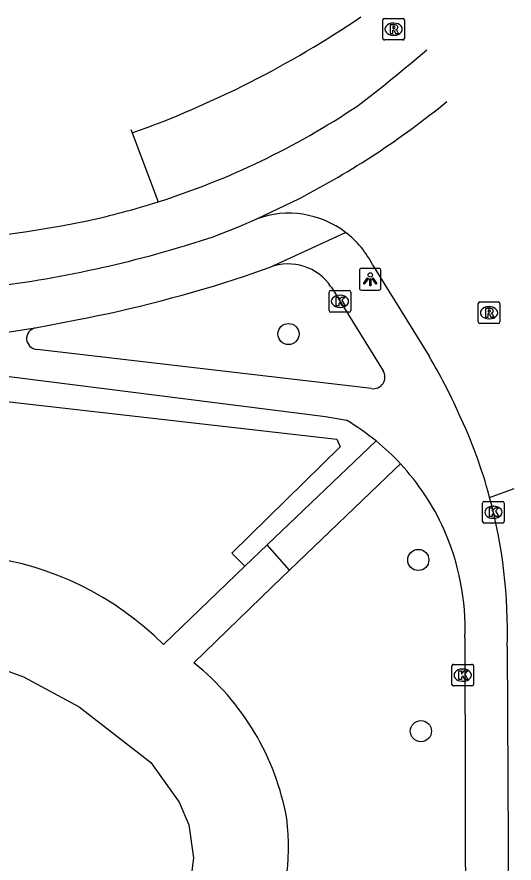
# Model space of a CAD drawing. Extents: x 159265 to 160143, y 383413 to 384319.
# Drawn here: x 160119.85 to 160142.81, y 383794.08 to 383833.19 of the extents above; entities that cross this region are included whole.
import ezdxf

# ---------------------------------------------------------------- set-up
doc = ezdxf.new("R2010")
doc.units = 0
for name, color, linetype in [('IMGEO_Berm_open', 7, 'Continuous'), ('IMGEO_Boom', 7, 'Continuous'), ('IMGEO_Fietspad_gesloten', 7, 'Continuous'), ('IMGEO_Haag', 7, 'Continuous'), ('IMGEO_Kolk', 7, 'Continuous'), ('IMGEO_Lichtpunt', 7, 'Continuous'), ('IMGEO_Rijbaan_lokaal_open', 7, 'Continuous'), ('IMGEO_Rioolput', 7, 'Continuous'), ('IMGEO_Voetpad_halfverhard', 7, 'Continuous'), ('IMGEO_Voetpad_open', 7, 'Continuous')]:
    doc.layers.add(name, color=color, linetype=linetype)

msp = doc.modelspace()

# ---------------------------------------------------------------- linework, layer by layer
at = {"layer": 'IMGEO_Berm_open'}
for points in [[(160125.113, 383827.986), (160125.173, 383827.828)], [(160125.173, 383827.828), (160126.38, 383824.647)]]:
    msp.add_lwpolyline(points, dxfattribs=at)
msp.add_arc((160109.333, 383872.092), 47.013, 289.6897, 304.1648, dxfattribs=at)
at = {"layer": 'IMGEO_Boom'}
for centre in [(160132.394, 383818.535), (160138.389, 383808.095), (160138.51, 383800.182)]:
    msp.add_circle(centre, 0.489, dxfattribs=at)
at = {"layer": 'IMGEO_Fietspad_gesloten'}
msp.add_lwpolyline([(160127.586, 383822.608), (160128.869, 383823.018), (160130.079, 383823.494), (160130.93, 383823.859)], dxfattribs=at)
for centre, radius, start, end in [((160094.334, 383883.398), 68.202, 307.17692, 310.67407), ((160115.381, 383859.243), 36.302, 287.6368, 303.7452), ((160115.369, 383859.31), 36.37, 282.2634, 287.6233), ((160112.38, 383875.489), 52.817, 262.2287, 281.7037), ((160111.977, 383874.262), 53.961, 275.6353, 286.8136)]:
    msp.add_arc(centre, radius, start, end, dxfattribs=at)
at = {"layer": 'IMGEO_Haag'}
msp.add_lwpolyline([(160115.053, 383815.915), (160134.624, 383813.68), (160134.775, 383813.319), (160129.782, 383808.412), (160130.375, 383807.808)], dxfattribs=at)
at = {"layer": 'IMGEO_Kolk'}
for p, q in [((160134.271, 383819.621), (160134.271, 383820.473)), ((160134.346, 383820.547), (160135.198, 383820.547)), ((160134.759, 383820.327), (160134.784, 383820.327)), ((160135.272, 383820.473), (160135.272, 383819.621)), ((160135.198, 383819.547), (160134.346, 383819.547)), ((160134.782, 383819.767), (160134.757, 383819.767)), ((160141.358, 383809.872), (160141.358, 383810.724)), ((160141.433, 383810.798), (160142.285, 383810.798)), ((160141.846, 383810.578), (160141.871, 383810.578)), ((160142.359, 383810.724), (160142.359, 383809.872)), ((160142.285, 383809.798), (160141.433, 383809.798)), ((160141.869, 383810.018), (160141.844, 383810.018)), ((160139.939, 383802.344), (160139.939, 383803.196)), ((160140.014, 383803.27), (160140.866, 383803.27)), ((160140.427, 383803.05), (160140.452, 383803.05)), ((160140.94, 383803.196), (160140.94, 383802.344)), ((160140.866, 383802.27), (160140.014, 383802.27)), ((160140.45, 383802.49), (160140.425, 383802.49))]:
    msp.add_line(p, q, dxfattribs=at)
for points in [[(160134.271, 383819.621), (160134.271, 383820.473)], [(160134.346, 383820.547), (160135.198, 383820.547)], [(160134.592, 383820.247), (160134.715, 383820.247), (160134.715, 383820.096), (160134.845, 383820.247), (160135.009, 383820.247), (160134.863, 383820.096), (160135.016, 383819.847), (160134.864, 383819.847), (160134.779, 383820.011), (160134.715, 383819.944), (160134.715, 383819.847), (160134.592, 383819.847), (160134.592, 383820.247)], [(160135.272, 383820.473), (160135.272, 383819.621)], [(160135.198, 383819.547), (160134.346, 383819.547)], [(160141.358, 383809.872), (160141.358, 383810.724)], [(160141.433, 383810.798), (160142.285, 383810.798)], [(160141.679, 383810.498), (160141.802, 383810.498), (160141.802, 383810.347), (160141.932, 383810.498), (160142.096, 383810.498), (160141.95, 383810.347), (160142.103, 383810.098), (160141.951, 383810.098), (160141.866, 383810.262), (160141.802, 383810.195), (160141.802, 383810.098), (160141.679, 383810.098), (160141.679, 383810.498)], [(160142.359, 383810.724), (160142.359, 383809.872)], [(160142.285, 383809.798), (160141.433, 383809.798)], [(160139.939, 383802.344), (160139.939, 383803.196)], [(160140.014, 383803.27), (160140.866, 383803.27)], [(160140.94, 383803.196), (160140.94, 383802.344)], [(160140.26, 383802.97), (160140.383, 383802.97), (160140.383, 383802.819), (160140.513, 383802.97), (160140.677, 383802.97), (160140.531, 383802.819), (160140.684, 383802.57), (160140.532, 383802.57), (160140.447, 383802.734), (160140.383, 383802.667), (160140.383, 383802.57), (160140.26, 383802.57), (160140.26, 383802.97)], [(160140.866, 383802.27), (160140.014, 383802.27)]]:
    msp.add_lwpolyline(points, dxfattribs=at)
for centre, start, end in [((160134.348, 383820.471), 91.552, 178.448), ((160134.348, 383820.471), 91.552, 178.448), ((160135.196, 383820.471), 1.552, 88.448), ((160135.196, 383820.471), 1.552, 88.448), ((160134.348, 383819.623), 181.552, 268.448), ((160134.348, 383819.623), 181.552, 268.448), ((160135.196, 383819.623), 271.552, 358.448), ((160135.196, 383819.623), 271.552, 358.448), ((160141.435, 383810.722), 91.552, 178.448), ((160141.435, 383810.722), 91.552, 178.448), ((160142.283, 383810.722), 1.552, 88.448), ((160142.283, 383810.722), 1.552, 88.448), ((160141.435, 383809.874), 181.552, 268.448), ((160141.435, 383809.874), 181.552, 268.448), ((160142.283, 383809.874), 271.552, 358.448), ((160142.283, 383809.874), 271.552, 358.448), ((160140.016, 383803.194), 91.552, 178.448), ((160140.016, 383803.194), 91.552, 178.448), ((160140.864, 383803.194), 1.552, 88.448), ((160140.864, 383803.194), 1.552, 88.448), ((160140.016, 383802.346), 181.552, 268.448), ((160140.016, 383802.346), 181.552, 268.448), ((160140.864, 383802.346), 271.552, 358.448), ((160140.864, 383802.346), 271.552, 358.448)]:
    msp.add_arc(centre, 0.0765, start, end, dxfattribs=at)
for centre, major_axis, ratio, start_param, end_param in [((160134.758, 383820.047), (-0.387, 0.002), 0.722429, 4.712389, 7.853982), ((160134.783, 383820.047), (-0.39, 0.002), 0.717154, 1.570796, 4.712389), ((160141.845, 383810.298), (-0.387, 0.002), 0.722429, 4.712389, 7.853982), ((160141.87, 383810.298), (-0.39, 0.002), 0.717154, 1.570796, 4.712389), ((160140.426, 383802.77), (-0.387, 0.002), 0.722429, 4.712389, 7.853982), ((160140.451, 383802.77), (-0.39, 0.002), 0.717154, 1.570796, 4.712389)]:
    msp.add_ellipse(centre, major_axis=major_axis, ratio=ratio, start_param=start_param, end_param=end_param, dxfattribs=at)
at = {"layer": 'IMGEO_Lichtpunt'}
for p, q in [((160135.67, 383821.472), (160135.67, 383820.665)), ((160135.67, 383821.472), (160135.67, 383820.665)), ((160136.572, 383821.567), (160135.764, 383821.567)), ((160136.572, 383821.567), (160135.764, 383821.567)), ((160136.666, 383820.665), (160136.666, 383821.472)), ((160136.666, 383820.665), (160136.666, 383821.472)), ((160135.764, 383820.571), (160136.572, 383820.571)), ((160135.764, 383820.571), (160136.572, 383820.571))]:
    msp.add_line(p, q, dxfattribs=at)
for points in [[(160136.044, 383821.136), (160136.083, 383821.108), (160135.895, 383820.846), (160135.857, 383820.873), (160136.044, 383821.136)], [(160136.146, 383821.088), (160136.193, 383821.088), (160136.193, 383820.766), (160136.146, 383820.766), (160136.146, 383821.088)], [(160136.256, 383821.108), (160136.294, 383821.135), (160136.481, 383820.873), (160136.442, 383820.845), (160136.256, 383821.108)]]:
    msp.add_lwpolyline(points, dxfattribs=at)
msp.add_circle((160136.169, 383821.27), 0.0994, dxfattribs=at)
for centre, start, end in [((160135.764, 383821.472), 90, 180), ((160135.764, 383821.472), 90, 180), ((160136.572, 383821.472), 0, 90), ((160136.572, 383821.472), 0, 90), ((160135.764, 383820.665), 180, 270), ((160135.764, 383820.665), 180, 270), ((160136.572, 383820.665), 270, 0), ((160136.572, 383820.665), 270, 360)]:
    msp.add_arc(centre, 0.0946, start, end, dxfattribs=at)
at = {"layer": 'IMGEO_Rijbaan_lokaal_open'}
for points in [[(160130.93, 383823.859), (160132.901, 383824.807)], [(160136.281, 383821.727), (160138.89, 383817.511)], [(160141.684, 383810.988), (160142.812, 383811.399)], [(160142.496, 383804.086), (160142.574, 383788.896), (160142.616, 383771.896), (160142.625, 383769.621)]]:
    msp.add_lwpolyline(points, dxfattribs=at)
for centre, radius, start, end in [((160114.823, 383859.719), 39.315, 297.3761, 309.2786), ((160132.41, 383819.793), 4.327, 52.6589, 109.9957), ((160132.43, 383819.808), 4.302, 26.4916, 52.7594), ((160115.618, 383803.752), 27.035, 24.2491, 30.5938), ((160118.743, 383804.78), 23.766, 15.1412, 25.0818), ((160118.654, 383804.78), 23.852, 358.3332, 15.0865)]:
    msp.add_arc(centre, radius, start, end, dxfattribs=at)
at = {"layer": 'IMGEO_Rioolput'}
for p, q in [((160136.824, 383833.126), (160137.676, 383833.126)), ((160136.749, 383832.2), (160136.749, 383833.052)), ((160137.237, 383832.906), (160137.262, 383832.906)), ((160137.75, 383833.052), (160137.75, 383832.2)), ((160137.26, 383832.346), (160137.235, 383832.346)), ((160137.676, 383832.126), (160136.824, 383832.126)), ((160141.156, 383819.094), (160141.156, 383819.946)), ((160141.231, 383820.02), (160142.083, 383820.02)), ((160142.157, 383819.946), (160142.157, 383819.094)), ((160141.644, 383819.8), (160141.669, 383819.8)), ((160141.667, 383819.24), (160141.642, 383819.24)), ((160142.083, 383819.02), (160141.231, 383819.02))]:
    msp.add_line(p, q, dxfattribs=at)
for points in [[(160136.824, 383833.126), (160137.676, 383833.126)], [(160136.749, 383832.2), (160136.749, 383833.052)], [(160137.338, 383832.824), (160137.086, 383832.826), (160137.086, 383832.426)], [(160137.264, 383832.745), (160137.21, 383832.745), (160137.21, 383832.664)], [(160137.75, 383833.052), (160137.75, 383832.2)], [(160137.086, 383832.426), (160137.21, 383832.426), (160137.21, 383832.588), (160137.221, 383832.588)], [(160137.21, 383832.664), (160137.262, 383832.664)], [(160137.268, 383832.559), (160137.339, 383832.426), (160137.479, 383832.426), (160137.414, 383832.552)], [(160137.676, 383832.126), (160136.824, 383832.126)], [(160141.156, 383819.094), (160141.156, 383819.946)], [(160141.231, 383820.02), (160142.083, 383820.02)], [(160142.157, 383819.946), (160142.157, 383819.094)], [(160141.745, 383819.718), (160141.493, 383819.72), (160141.493, 383819.32)], [(160141.493, 383819.32), (160141.617, 383819.32), (160141.617, 383819.482), (160141.628, 383819.482)], [(160141.671, 383819.639), (160141.617, 383819.639), (160141.617, 383819.558)], [(160141.617, 383819.558), (160141.669, 383819.558)], [(160141.675, 383819.453), (160141.746, 383819.32), (160141.886, 383819.32), (160141.821, 383819.446)], [(160142.083, 383819.02), (160141.231, 383819.02)]]:
    msp.add_lwpolyline(points, dxfattribs=at)
for centre, radius, start, end in [((160136.826, 383833.05), 0.0765, 91.552, 178.448), ((160136.826, 383833.05), 0.0765, 91.552, 178.448), ((160137.674, 383833.05), 0.0765, 1.552, 88.448), ((160137.674, 383833.05), 0.0765, 1.552, 88.448), ((160137.27, 383832.649), 0.0964, 77.0061, 93.1865), ((160137.284, 383832.706), 0.0378, 276.6634, 79.6772), ((160137.337, 383832.714), 0.109, 350.3612, 89.416), ((160137.22, 383832.535), 0.0533, 26.0293, 88.6989), ((160137.246, 383832.853), 0.19, 274.7715, 282.9687), ((160137.335, 383832.714), 0.112, 277.5842, 350.9817), ((160137.319, 383832.499), 0.108, 29.5134, 73.7905), ((160136.826, 383832.202), 0.0765, 181.552, 268.448), ((160136.826, 383832.202), 0.0765, 181.552, 268.448), ((160137.674, 383832.202), 0.0765, 271.552, 358.448), ((160137.674, 383832.202), 0.0765, 271.552, 358.448), ((160141.233, 383819.944), 0.0765, 91.552, 178.448), ((160141.233, 383819.944), 0.0765, 91.552, 178.448), ((160142.081, 383819.944), 0.0765, 1.552, 88.448), ((160142.081, 383819.944), 0.0765, 1.552, 88.448), ((160141.627, 383819.429), 0.0533, 26.0293, 88.6989), ((160141.653, 383819.747), 0.19, 274.7715, 282.9687), ((160141.677, 383819.543), 0.0964, 77.0061, 93.1865), ((160141.691, 383819.6), 0.0378, 276.6634, 79.6772), ((160141.744, 383819.608), 0.109, 350.3612, 89.416), ((160141.742, 383819.608), 0.112, 277.5842, 350.9817), ((160141.726, 383819.393), 0.108, 29.5134, 73.7905), ((160141.233, 383819.096), 0.0765, 181.552, 268.448), ((160141.233, 383819.096), 0.0765, 181.552, 268.448), ((160142.081, 383819.096), 0.0765, 271.552, 358.448), ((160142.081, 383819.096), 0.0765, 271.552, 358.448)]:
    msp.add_arc(centre, radius, start, end, dxfattribs=at)
for centre, major_axis, ratio, start_param, end_param in [((160137.236, 383832.626), (-0.387, 0.002), 0.722429, 4.712389, 7.853982), ((160137.261, 383832.626), (-0.39, 0.002), 0.717154, 1.570796, 4.712389), ((160141.643, 383819.52), (-0.387, 0.002), 0.722429, 4.712389, 7.853982), ((160141.668, 383819.52), (-0.39, 0.002), 0.717154, 1.570796, 4.712389)]:
    msp.add_ellipse(centre, major_axis=major_axis, ratio=ratio, start_param=start_param, end_param=end_param, dxfattribs=at)
at = {"layer": 'IMGEO_Voetpad_halfverhard'}
for points in [[(160130.375, 383807.808), (160131.41, 383808.795)], [(160130.375, 383807.808), (160126.629, 383804.181)], [(160128.02, 383803.343), (160131.64, 383806.848), (160132.44, 383807.617)], [(160110.029, 383791.67), (160109.813, 383794.879), (160109.869, 383796.459), (160110.469, 383800.329), (160111.93, 383802.28), (160112.902, 383802.992), (160114.525, 383803.611), (160115.502, 383803.756), (160117.952, 383803.495), (160120.161, 383802.693), (160122.73, 383801.312), (160126.039, 383798.74)], [(160126.039, 383798.74), (160127.35, 383796.894), (160127.795, 383795.85), (160128.016, 383794.329), (160127.886, 383793.349)]]:
    msp.add_lwpolyline(points, dxfattribs=at)
for centre, radius, start, end in [((160116.468, 383793.973), 14.403, 45.1335, 119.343), ((160120.544, 383794.001), 11.966, 10.2611, 51.3317), ((160121.805, 383794.846), 10.592, 304.9552, 6.9737)]:
    msp.add_arc(centre, radius, start, end, dxfattribs=at)
at = {"layer": 'IMGEO_Voetpad_open'}
for points in [[(160131.544, 383821.619), (160135.034, 383823.233)], [(160130.359, 383821.208), (160131.544, 383821.619)], [(160134.358, 383820.713), (160136.771, 383816.834)], [(160120.711, 383818.819), (160122.603, 383819.188)], [(160112.191, 383817.504), (160120.693, 383818.817), (160120.711, 383818.819)], [(160112.191, 383817.504), (160134.097, 383814.723), (160135.077, 383814.55)], [(160136.223, 383816.015), (160120.79, 383817.827)], [(160131.41, 383808.795), (160136.44, 383813.596)], [(160137.573, 383812.531), (160137.283, 383812.271), (160132.44, 383807.617)], [(160132.44, 383807.617), (160131.41, 383808.795)], [(160140.543, 383804.494), (160140.563, 383790.362)]]:
    msp.add_lwpolyline(points, dxfattribs=at)
for centre, radius, start, end in [((160132.391, 383819.427), 2.35, 33.1783, 111.1286), ((160110.695, 383880.812), 62.764, 280.9373, 288.25874), ((160120.8, 383818.327), 0.5, 100.3085, 268.798), ((160136.308, 383816.551), 0.543, 260.9728, 31.4535), ((160129.162, 383804.649), 11.534, 50.8748, 59.1468), ((160129.314, 383804.88), 11.258, 42.8119, 50.7321), ((160129.368, 383804.936), 11.181, 24.1973, 42.7868), ((160129.353, 383804.926), 11.198, 357.7899, 24.2153)]:
    msp.add_arc(centre, radius, start, end, dxfattribs=at)

doc.saveas('drawing.dxf')
